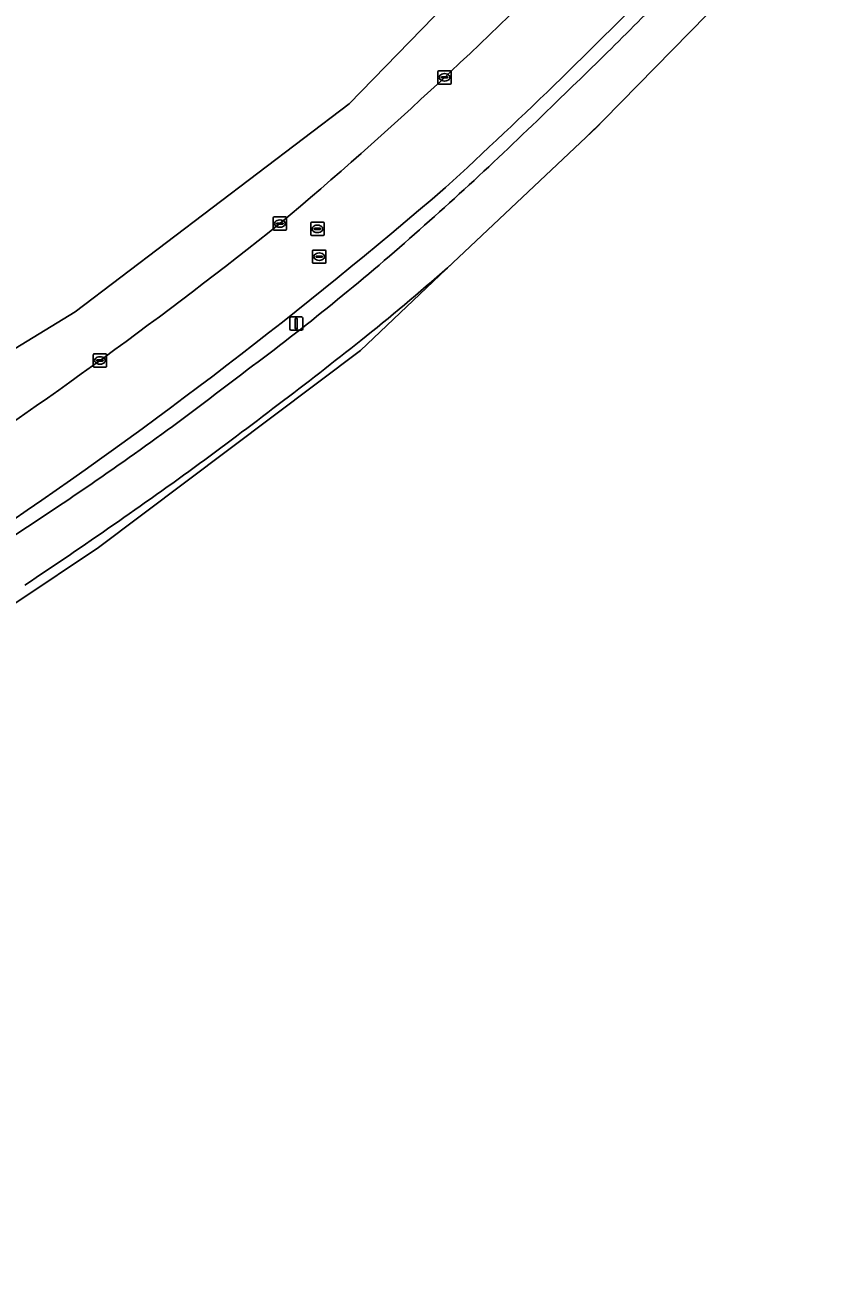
# Model space of a CAD drawing. Extents: x 154324 to 155744, y 382937 to 384188.
# Drawn here: x 155573 to 155633.8, y 383523.3 to 383617.3 of the extents above; entities that cross this region are included whole.
import ezdxf

# ---------------------------------------------------------------- set-up
doc = ezdxf.new("R2010")
doc.units = 0
for name, color, linetype in [('IMGEO_Berm_groen', 7, 'Continuous'), ('IMGEO_Fietspad_gesloten', 7, 'Continuous'), ('IMGEO_Groenvoorziening', 7, 'Continuous'), ('IMGEO_Kolk', 7, 'Continuous'), ('IMGEO_Lichtmast', 7, 'Continuous'), ('IMGEO_Loofbos', 7, 'Continuous'), ('IMGEO_Rijbaan_lokaal_gesloten', 7, 'Continuous'), ('IMGEO_Rioolput', 7, 'Continuous')]:
    doc.layers.add(name, color=color, linetype=linetype)

msp = doc.modelspace()

# ---------------------------------------------------------------- linework, layer by layer
at = {"layer": 'IMGEO_Berm_groen'}
for points in [[(155633.769, 383644.126), (155632.059, 383646.947), (155597.437, 383611.327), (155576.794, 383595.659), (155549.768, 383579.161), (155547.779, 383587.369), (155534.763, 383581.234), (155533.851, 383571.452), (155530.121, 383566.643), (155490.655, 383546.367), (155461.561, 383535.514), (155441.996, 383529.835), (155428.359, 383526.353), (155427.323, 383530.623), (155422.919, 383530.383), (155423.075, 383528.299)], [(155562.454, 383572.359), (155575.901, 383581.265)]]:
    msp.add_lwpolyline(points, dxfattribs=at)
for centre, radius, start, end in [((155389.021, 383843.603), 315.446, 310.10044, 315.97887), ((155339.435, 383894.605), 392.69, 312.48719, 315.99059), ((155409.409, 383825.462), 295.371, 313.67122, 316.18495), ((155405.833, 383822.714), 295.886, 311.42449, 314.53953), ((155364.57, 383883.478), 367.673, 304.15743, 310.76969), ((155363.075, 383889.345), 367.273, 303.39817, 308.59996), ((155472.449, 383748.775), 196.372, 306.3852, 311.12399), ((155446.389, 383774.232), 232.4, 303.86787, 307.83439)]:
    msp.add_arc(centre, radius, start, end, dxfattribs=at)
at = {"layer": 'IMGEO_Fietspad_gesloten'}
for points in [[(155605.239, 383599.347), (155615.267, 383608.83), (155616.574, 383610.106), (155633.454, 383627.342)], [(155575.901, 383581.265), (155562.454, 383572.359)]]:
    msp.add_lwpolyline(points, dxfattribs=at)
for centre, radius, start, end in [((155409.409, 383825.462), 295.371, 313.67122, 316.18495), ((155405.833, 383822.714), 295.886, 311.42449, 314.53953), ((155472.449, 383748.775), 196.372, 306.3852, 311.12399), ((155479.202, 383741.971), 190.334, 308.89055, 311.46726), ((155310.495, 383957.716), 464.197, 306.4325, 308.37957), ((155446.389, 383774.232), 232.4, 303.86787, 307.83439), ((155356.994, 383899.594), 389.83, 303.65323, 306.00724)]:
    msp.add_arc(centre, radius, start, end, dxfattribs=at)
at = {"layer": 'IMGEO_Groenvoorziening'}
for points in [[(155615.267, 383608.83), (155616.031, 383609.552), (155616.574, 383610.106), (155615.267, 383608.83)], [(155473.31, 383523.327), (155473.311, 383523.287), (155474.471, 383523.724), (155479.09, 383525.641), (155488.651, 383529.608), (155501.866, 383535.203), (155513.346, 383540.701), (155528.008, 383548.033), (155540.066, 383554.303), (155551.641, 383560.959), (155562.252, 383567.422), (155572.402, 383573.811), (155578.549, 383577.915), (155598.281, 383592.767), (155605.239, 383599.347)]]:
    msp.add_lwpolyline(points, dxfattribs=at)
for centre, radius, start, end in [((155479.202, 383741.971), 190.334, 308.89055, 311.46726), ((155310.495, 383957.716), 464.197, 306.4325, 308.37957), ((155356.994, 383899.594), 389.83, 303.65323, 306.00724)]:
    msp.add_arc(centre, radius, start, end, dxfattribs=at)
at = {"layer": 'IMGEO_Kolk'}
for p, q in [((155604.108, 383612.899), (155604.108, 383613.751)), ((155604.183, 383613.825), (155605.035, 383613.825)), ((155604.367, 383613.319), (155604.367, 383613.331)), ((155604.805, 383613.282), (155604.407, 383613.282)), ((155604.41, 383613.368), (155604.808, 383613.368)), ((155604.619, 383613.045), (155604.594, 383613.045)), ((155604.596, 383613.605), (155604.621, 383613.605)), ((155604.851, 383613.331), (155604.851, 383613.319)), ((155605.109, 383613.751), (155605.109, 383612.899)), ((155605.035, 383612.825), (155604.183, 383612.825)), ((155591.708, 383601.887), (155591.708, 383602.739)), ((155591.783, 383602.813), (155592.635, 383602.813)), ((155592.709, 383602.739), (155592.709, 383601.887)), ((155592.635, 383601.813), (155591.783, 383601.813)), ((155591.967, 383602.307), (155591.967, 383602.319)), ((155592.405, 383602.27), (155592.007, 383602.27)), ((155592.01, 383602.356), (155592.408, 383602.356)), ((155592.219, 383602.033), (155592.194, 383602.033)), ((155592.196, 383602.593), (155592.221, 383602.593)), ((155592.451, 383602.319), (155592.451, 383602.307)), ((155578.169, 383591.584), (155578.169, 383592.436)), ((155578.244, 383592.51), (155579.096, 383592.51)), ((155578.657, 383592.29), (155578.682, 383592.29)), ((155579.17, 383592.436), (155579.17, 383591.584)), ((155579.096, 383591.51), (155578.244, 383591.51)), ((155578.428, 383592.004), (155578.428, 383592.016)), ((155578.866, 383591.967), (155578.468, 383591.967)), ((155578.471, 383592.053), (155578.869, 383592.053)), ((155578.68, 383591.73), (155578.655, 383591.73)), ((155578.912, 383592.016), (155578.912, 383592.004))]:
    msp.add_line(p, q, dxfattribs=at)
for points in [[(155604.108, 383612.899), (155604.108, 383613.751)], [(155604.183, 383613.825), (155605.035, 383613.825)], [(155605.109, 383613.751), (155605.109, 383612.899)], [(155605.035, 383612.825), (155604.183, 383612.825)], [(155591.708, 383601.887), (155591.708, 383602.739)], [(155591.783, 383602.813), (155592.635, 383602.813)], [(155592.709, 383602.739), (155592.709, 383601.887)], [(155592.635, 383601.813), (155591.783, 383601.813)], [(155578.169, 383591.584), (155578.169, 383592.436)], [(155578.244, 383592.51), (155579.096, 383592.51)], [(155579.17, 383592.436), (155579.17, 383591.584)], [(155579.096, 383591.51), (155578.244, 383591.51)]]:
    msp.add_lwpolyline(points, dxfattribs=at)
for centre, radius, start, end in [((155604.185, 383613.749), 0.0765, 91.55205, 178.44795), ((155604.185, 383613.749), 0.0765, 91.55205, 178.44795), ((155604.407, 383613.328), 0.0403, 85.87752, 175.75265), ((155604.404, 383613.318), 0.0366, 178.93798, 274.71019), ((155604.808, 383613.325), 0.043, 264.86636, 352.45326), ((155604.812, 383613.33), 0.0386, 1.73085, 96.63898), ((155605.033, 383613.749), 0.0765, 1.55205, 88.44795), ((155605.033, 383613.749), 0.0765, 1.55205, 88.44795), ((155604.185, 383612.901), 0.0765, 181.55205, 268.44795), ((155604.185, 383612.901), 0.0765, 181.55205, 268.44795), ((155605.033, 383612.901), 0.0765, 271.55205, 358.44795), ((155605.033, 383612.901), 0.0765, 271.55205, 358.44795), ((155591.785, 383602.737), 0.0765, 91.55205, 178.44795), ((155591.785, 383602.737), 0.0765, 91.55205, 178.44795), ((155592.633, 383602.737), 0.0765, 1.55205, 88.44795), ((155592.633, 383602.737), 0.0765, 1.55205, 88.44795), ((155591.785, 383601.889), 0.0765, 181.55205, 268.44795), ((155591.785, 383601.889), 0.0765, 181.55205, 268.44795), ((155592.007, 383602.316), 0.0403, 85.87752, 175.75265), ((155592.004, 383602.306), 0.0366, 178.93798, 274.71019), ((155592.408, 383602.313), 0.043, 264.86636, 352.45326), ((155592.412, 383602.318), 0.0386, 1.73085, 96.63898), ((155592.633, 383601.889), 0.0765, 271.55205, 358.44795), ((155592.633, 383601.889), 0.0765, 271.55205, 358.44795), ((155578.246, 383592.434), 0.0765, 91.55205, 178.44795), ((155578.246, 383592.434), 0.0765, 91.55205, 178.44795), ((155579.094, 383592.434), 0.0765, 1.55205, 88.44795), ((155579.094, 383592.434), 0.0765, 1.55205, 88.44795), ((155578.246, 383591.586), 0.0765, 181.55205, 268.44795), ((155578.246, 383591.586), 0.0765, 181.55205, 268.44795), ((155578.468, 383592.013), 0.0403, 85.87752, 175.75265), ((155578.465, 383592.003), 0.0366, 178.93798, 274.71019), ((155578.869, 383592.01), 0.043, 264.86636, 352.45326), ((155578.873, 383592.015), 0.0386, 1.73085, 96.63898), ((155579.094, 383591.586), 0.0765, 271.55205, 358.44795), ((155579.094, 383591.586), 0.0765, 271.55205, 358.44795)]:
    msp.add_arc(centre, radius, start, end, dxfattribs=at)
for centre, major_axis, ratio, start_param, end_param in [((155604.595, 383613.325), (-0.387, 0.002), 0.722429, 4.712389, 7.853982), ((155604.62, 383613.325), (-0.39, 0.002), 0.717154, 1.570796, 4.712389), ((155592.195, 383602.313), (-0.387, 0.002), 0.722429, 4.712389, 7.853982), ((155592.22, 383602.313), (-0.39, 0.002), 0.717154, 1.570796, 4.712389), ((155578.656, 383592.01), (-0.387, 0.002), 0.722429, 4.712389, 7.853982), ((155578.681, 383592.01), (-0.39, 0.002), 0.717154, 1.570796, 4.712389)]:
    msp.add_ellipse(centre, major_axis=major_axis, ratio=ratio, start_param=start_param, end_param=end_param, dxfattribs=at)
at = {"layer": 'IMGEO_Lichtmast'}
for p, q in [((155592.95, 383594.381), (155592.95, 383595.181)), ((155592.95, 383595.181), (155592.95, 383594.381)), ((155593.05, 383595.281), (155593.84, 383595.281)), ((155593.84, 383595.281), (155593.05, 383595.281)), ((155593.94, 383595.181), (155593.94, 383594.381)), ((155593.94, 383594.381), (155593.94, 383595.181)), ((155593.84, 383594.281), (155593.05, 383594.281)), ((155593.05, 383594.281), (155593.84, 383594.281))]:
    msp.add_line(p, q, dxfattribs=at)
msp.add_lwpolyline([(155593.37, 383595.156), (155593.52, 383595.156), (155593.52, 383594.406), (155593.37, 383594.406), (155593.37, 383595.156)], dxfattribs=at)
for centre, start, end in [((155593.05, 383595.181), 90, 180), ((155593.05, 383595.181), 90, 180), ((155593.84, 383595.181), 0, 90), ((155593.84, 383595.181), 360, 90), ((155593.05, 383594.381), 180, 270), ((155593.05, 383594.381), 180, 270), ((155593.84, 383594.381), 270, 0), ((155593.84, 383594.381), 270, 0)]:
    msp.add_arc(centre, 0.1, start, end, dxfattribs=at)
at = {"layer": 'IMGEO_Loofbos'}
msp.add_lwpolyline([(155421.87, 383542.618), (155422.919, 383530.383), (155427.323, 383530.623), (155428.359, 383526.353), (155441.996, 383529.835), (155461.561, 383535.514), (155490.655, 383546.367), (155530.121, 383566.643), (155533.851, 383571.452), (155534.763, 383581.234), (155547.779, 383587.369), (155549.768, 383579.161), (155576.794, 383595.659), (155597.437, 383611.327), (155632.059, 383646.947)], dxfattribs=at)
at = {"layer": 'IMGEO_Rijbaan_lokaal_gesloten'}
for centre, radius, start, end in [((155389.021, 383843.603), 315.446, 310.10044, 315.97887), ((155339.435, 383894.605), 392.69, 312.48719, 315.99059), ((155364.57, 383883.478), 367.673, 304.15743, 310.76969), ((155363.075, 383889.345), 367.273, 303.39817, 308.59996)]:
    msp.add_arc(centre, radius, start, end, dxfattribs=at)
at = {"layer": 'IMGEO_Rioolput'}
for p, q in [((155594.54, 383601.49), (155594.54, 383602.342)), ((155594.615, 383602.416), (155595.467, 383602.416)), ((155594.799, 383601.91), (155594.799, 383601.922)), ((155595.237, 383601.873), (155594.839, 383601.873)), ((155594.842, 383601.959), (155595.24, 383601.959)), ((155595.028, 383602.196), (155595.053, 383602.196)), ((155595.283, 383601.922), (155595.283, 383601.91)), ((155595.541, 383602.342), (155595.541, 383601.49)), ((155595.467, 383601.416), (155594.615, 383601.416)), ((155595.051, 383601.636), (155595.026, 383601.636)), ((155594.673, 383599.397), (155594.673, 383600.249)), ((155594.748, 383600.323), (155595.6, 383600.323)), ((155594.932, 383599.817), (155594.932, 383599.829)), ((155594.975, 383599.866), (155595.373, 383599.866)), ((155595.161, 383600.103), (155595.186, 383600.103)), ((155595.416, 383599.829), (155595.416, 383599.817)), ((155595.674, 383600.249), (155595.674, 383599.397)), ((155595.6, 383599.323), (155594.748, 383599.323)), ((155595.37, 383599.78), (155594.972, 383599.78)), ((155595.184, 383599.543), (155595.159, 383599.543))]:
    msp.add_line(p, q, dxfattribs=at)
for points in [[(155594.54, 383601.49), (155594.54, 383602.342)], [(155594.615, 383602.416), (155595.467, 383602.416)], [(155595.541, 383602.342), (155595.541, 383601.49)], [(155595.467, 383601.416), (155594.615, 383601.416)], [(155594.673, 383599.397), (155594.673, 383600.249)], [(155594.748, 383600.323), (155595.6, 383600.323)], [(155595.674, 383600.249), (155595.674, 383599.397)], [(155595.6, 383599.323), (155594.748, 383599.323)]]:
    msp.add_lwpolyline(points, dxfattribs=at)
for centre, radius, start, end in [((155594.617, 383602.34), 0.0765, 91.55205, 178.44795), ((155594.617, 383602.34), 0.0765, 91.55205, 178.44795), ((155594.839, 383601.919), 0.0403, 85.87752, 175.75265), ((155594.836, 383601.909), 0.0366, 178.93798, 274.71019), ((155595.24, 383601.916), 0.043, 264.86636, 352.45326), ((155595.244, 383601.921), 0.0386, 1.73085, 96.63898), ((155595.465, 383602.34), 0.0765, 1.55205, 88.44795), ((155595.465, 383602.34), 0.0765, 1.55205, 88.44795), ((155594.617, 383601.492), 0.0765, 181.55205, 268.44795), ((155594.617, 383601.492), 0.0765, 181.55205, 268.44795), ((155595.465, 383601.492), 0.0765, 271.55205, 358.44795), ((155595.465, 383601.492), 0.0765, 271.55205, 358.44795), ((155594.75, 383600.247), 0.0765, 91.55205, 178.44795), ((155594.75, 383600.247), 0.0765, 91.55205, 178.44795), ((155594.972, 383599.826), 0.0403, 85.87752, 175.75265), ((155594.969, 383599.816), 0.0366, 178.93798, 274.71019), ((155595.373, 383599.823), 0.043, 264.86636, 352.45326), ((155595.377, 383599.828), 0.0386, 1.73085, 96.63898), ((155595.598, 383600.247), 0.0765, 1.55205, 88.44795), ((155595.598, 383600.247), 0.0765, 1.55205, 88.44795), ((155594.75, 383599.399), 0.0765, 181.55205, 268.44795), ((155594.75, 383599.399), 0.0765, 181.55205, 268.44795), ((155595.598, 383599.399), 0.0765, 271.55205, 358.44795), ((155595.598, 383599.399), 0.0765, 271.55205, 358.44795)]:
    msp.add_arc(centre, radius, start, end, dxfattribs=at)
for centre, major_axis, ratio, start_param, end_param in [((155595.027, 383601.916), (-0.387, 0.002), 0.722429, 4.712389, 7.853982), ((155595.052, 383601.916), (-0.39, 0.002), 0.717154, 1.570796, 4.712389), ((155595.16, 383599.823), (-0.387, 0.002), 0.722429, 4.712389, 7.853982), ((155595.185, 383599.823), (-0.39, 0.002), 0.717154, 1.570796, 4.712389)]:
    msp.add_ellipse(centre, major_axis=major_axis, ratio=ratio, start_param=start_param, end_param=end_param, dxfattribs=at)

doc.saveas('drawing.dxf')
